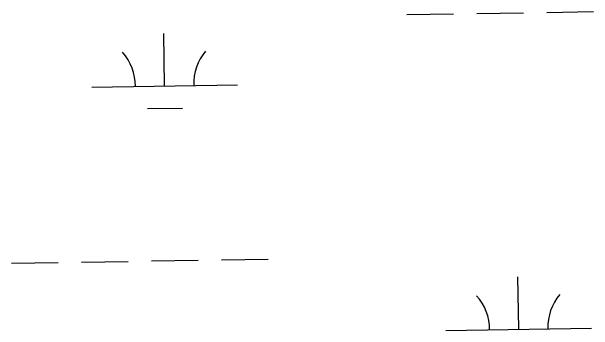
# Model space of a CAD drawing. Extents: x 3823584 to 3861785, y 301729 to 327625.
# Drawn here: x 3858792 to 3859191.3, y 323018.3 to 323237.1 of the extents above; entities that cross this region are included whole.
import ezdxf

# ---------------------------------------------------------------- set-up
doc = ezdxf.new("R2010")
doc.units = 0
doc.layers.add('V-WETL-SWMP', color=7, linetype='Continuous')

msp = doc.modelspace()

# ---------------------------------------------------------------- linework, layer by layer
at = {"layer": 'V-WETL-SWMP'}
for p, q in [((3859111.3, 323235.88), (3859143.3, 323236.38)), ((3859159.3, 323236.62), (3859191.29, 323237.12)), ((3859063.31, 323235.14), (3859095.3, 323235.64)), ((3858896.98, 323186.14), (3858896.42, 323222.14)), ((3858846.98, 323185.37), (3858946.97, 323186.91)), ((3858885.22, 323170.53), (3858909.22, 323170.9)), ((3858792, 323064.44), (3858824, 323064.93)), ((3858839.99, 323065.18), (3858871.99, 323065.67)), ((3858887.99, 323065.92), (3858919.98, 323066.41)), ((3858935.98, 323066.66), (3858967.98, 323067.15)), ((3859140.06, 323019.06), (3859139.5, 323055.05)), ((3859090.06, 323018.29), (3859190.05, 323019.83))]:
    msp.add_line(p, q, dxfattribs=at)
for centre, start, end in [((3858841.74, 323185.77), 0.1115, 41.6552), ((3858952.21, 323187.47), 140.1115, 181.6552), ((3859084.81, 323018.68), 0.1115, 41.6552), ((3859195.28, 323020.38), 140.1115, 181.6552)]:
    msp.add_arc(centre, 35.25, start, end, dxfattribs=at)

doc.saveas('drawing.dxf')
